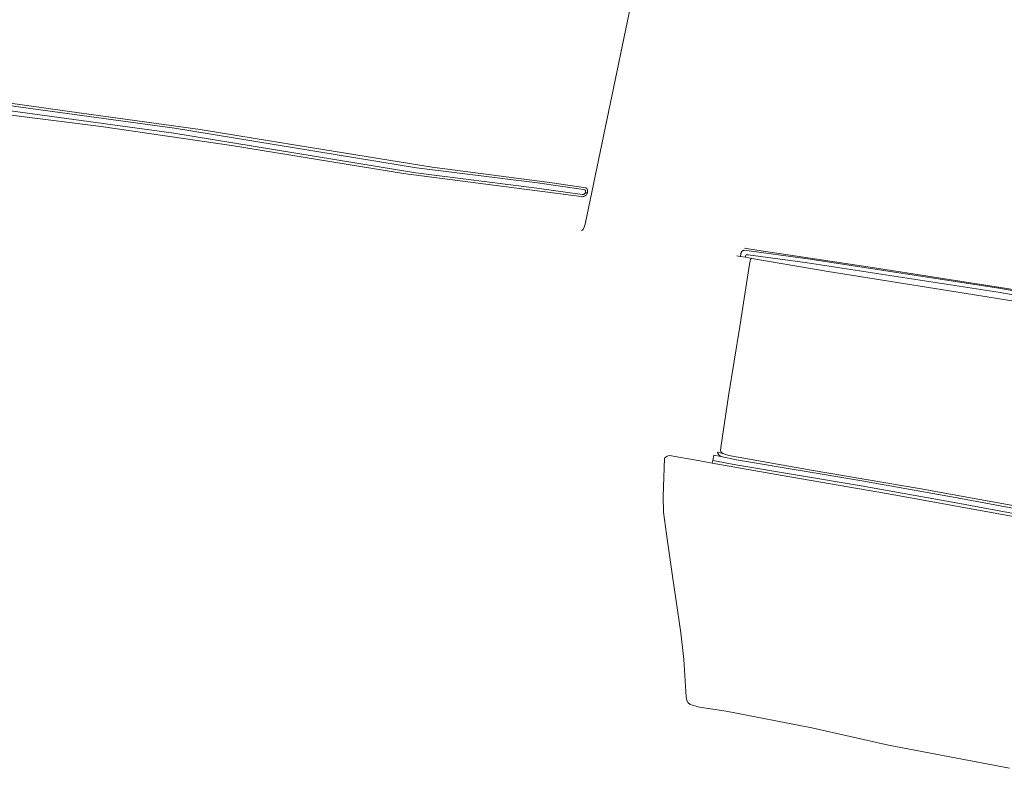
# Model space of a CAD drawing. Header units: metres. Extents: x 152610 to 160096, y 456114 to 462495.
# Tile 443 of 656: x 158092 to 158282, y 459519 to 459663. Entities that reach past the tile are written whole.
import ezdxf

# ---------------------------------------------------------------- set-up
doc = ezdxf.new("R2010")
doc.units = ezdxf.units.M
doc.header["$LTSCALE"] = 0.5
for name, color, linetype, lineweight in [('B-PV-GR-BOS_LOOF-GV', 251, 'CONTINUOUS', 13), ('B-PV-OG-TERREIN_OEVER-GV', 251, 'CONTINUOUS', 18), ('B-PV-OG-WATER_SLOOT-GV', 251, 'CONTINUOUS', 18)]:
    doc.layers.add(name, color=color, linetype=linetype, lineweight=lineweight)

msp = doc.modelspace()

# ---------------------------------------------------------------- linework, layer by layer
at = {"layer": 'B-PV-GR-BOS_LOOF-GV', "flags": 128}
for points in [[(158200.663, 459622.371), (158200.766, 459622.417), (158200.862, 459622.477), (158200.948, 459622.55), (158201.024, 459622.634), (158201.086, 459622.728), (158201.135, 459622.83), (158201.417, 459623.618), (158214.751, 459687.664), (158202.8, 459690.332), (158180.892, 459695.459), (158148.131, 459701.482), (158117.963, 459707.038), (158086.034, 459713.286), (158044.697, 459720.834), (158021.653, 459724.925), (158009.13, 459727.327), (158000, 459729.226), (157984.781, 459732.33), (157938.179, 459740.947), (157881.694, 459752.007)], [(158082.402, 459648.084), (158104.086, 459645.036), (158126.997, 459641.891), (158144.332, 459639.06), (158171.809, 459634.648), (158195.035, 459631.575), (158201.541, 459630.635), (158201.708, 459630.502), (158201.782, 459630.362), (158201.835, 459630.194), (158201.857, 459630.067), (158201.863, 459629.939), (158201.853, 459629.811), (158201.843, 459629.762), (158201.828, 459629.685), (158201.786, 459629.563), (158201.731, 459629.447), (158201.661, 459629.339), (158201.578, 459629.24), (158201.484, 459629.153), (158201.38, 459629.078), (158201.267, 459629.016), (158201.147, 459628.969), (158201.023, 459628.937), (158200.895, 459628.921), (158200.767, 459628.92), (158200.639, 459628.936), (158166.257, 459633.373), (158133.06, 459638.799), (158107.832, 459642.455), (158089.939, 459644.757)], [(158688.964, 459534.743), (158687.922, 459534.871), (158646.395, 459542.589), (158580.151, 459555.749), (158500, 459570.521), (158481.141, 459574.326), (158404.078, 459588.755), (158371.119, 459594.38), (158282.278, 459609.05), (158248.374, 459614.447), (158233.609, 459617.003), (158233.354, 459616.839), (158233.25, 459616.449), (158233.148, 459615.921), (158231.299, 459603.839), (158229.099, 459590.489), (158227.581, 459580.451), (158227.55, 459579.923), (158227.657, 459579.572), (158227.976, 459579.328)], [(158286.276, 459566.781), (158259.612, 459571.595), (158239.456, 459575.082), (158225.928, 459577.47), (158223.521, 459577.894), (158217.718, 459578.91), (158217.262, 459578.802), (158216.737, 459578.447), (158216.434, 459570.997), (158216.559, 459568.011), (158217.079, 459563.763), (158218.256, 459555.654), (158219.909, 459544.703), (158220.47, 459539.542), (158220.939, 459532.342), (158221.014, 459531.64), (158221.298, 459531.15), (158221.686, 459530.836), (158223.482, 459530.321), (158228.616, 459529.546), (158245.185, 459526.352), (158259.999, 459522.971), (158283.392, 459518.522)], [(158227.976, 459579.328), (158229.175, 459578.913), (158245.097, 459576.133), (158265.95, 459572.539), (158289.412, 459568.295)]]:
    msp.add_lwpolyline(points, dxfattribs=at)
at = {"layer": 'B-PV-OG-TERREIN_OEVER-GV', "flags": 128}
for points in [[(158084.739, 459647.26), (158122.023, 459642.173), (158168.83, 459634.517), (158192.21, 459631.583), (158201.038, 459630.334), (158201.355, 459630.266), (158201.405, 459630.18), (158201.441, 459630.087), (158201.462, 459629.99), (158201.466, 459629.89), (158201.456, 459629.798), (158201.843, 459629.762), (158201.853, 459629.811), (158201.863, 459629.939), (158201.857, 459630.067), (158201.835, 459630.194), (158201.782, 459630.362), (158201.708, 459630.502), (158201.541, 459630.635), (158195.035, 459631.575), (158171.809, 459634.648), (158144.332, 459639.06), (158126.997, 459641.891), (158104.086, 459645.036), (158082.402, 459648.084)], [(158089.939, 459644.757), (158107.832, 459642.455), (158133.06, 459638.799), (158166.257, 459633.373), (158200.639, 459628.936), (158200.767, 459628.92), (158200.895, 459628.921), (158201.023, 459628.937), (158201.147, 459628.969), (158201.267, 459629.016), (158201.38, 459629.078), (158201.484, 459629.153), (158201.578, 459629.24), (158201.661, 459629.339), (158201.731, 459629.447), (158201.786, 459629.563), (158201.828, 459629.685), (158201.843, 459629.762), (158201.456, 459629.798), (158201.455, 459629.791), (158201.428, 459629.695), (158201.387, 459629.605), (158201.331, 459629.523), (158201.262, 459629.45), (158201.183, 459629.389), (158201.115, 459629.351), (158200.834, 459629.353), (158192.078, 459630.592), (158168.687, 459633.527), (158121.875, 459641.184), (158084.609, 459646.269)], [(158690.386, 459536.495), (158690.363, 459536.543), (158690.168, 459536.936), (158689.911, 459537.126), (158689.227, 459537.452), (158689.135, 459537.47), (158589.845, 459556.724), (158581.658, 459558.312), (158577.542, 459559.11), (158538.771, 459565.677), (158500, 459572.681), (158449.001, 459582.331), (158401.783, 459591.08), (158368.434, 459597.437), (158348.347, 459600.396), (158324.273, 459604.372), (158304.199, 459607.759), (158282.861, 459611.206), (158256.498, 459615.303), (158234.563, 459618.592), (158232.208, 459618.951)], [(158230.724, 459617.505), (158231.373, 459617.396), (158231.402, 459617.391), (158231.501, 459617.927), (158231.511, 459617.985), (158231.525, 459618.042), (158231.544, 459618.1), (158231.568, 459618.157), (158231.597, 459618.212), (158231.63, 459618.266), (158231.667, 459618.317), (158231.709, 459618.365), (158231.754, 459618.41), (158231.803, 459618.45), (158231.854, 459618.487), (158231.907, 459618.519), (158231.963, 459618.546), (158232.019, 459618.569), (158232.075, 459618.587), (158232.146, 459618.599), (158244.448, 459616.912), (158281.354, 459611.243), (158307.7, 459606.561)], [(158688.482, 459535.431), (158688.366, 459535.444), (158652.064, 459542.6), (158617.462, 459549.063), (158586.976, 459555.074), (158557.762, 459560.39), (158525.326, 459566.41), (158500, 459571.31), (158481.269, 459574.95), (158367.619, 459596.067), (158307.566, 459605.772), (158281.224, 459610.454), (158244.333, 459616.12), (158232.891, 459617.69), (158232.687, 459617.715), (158232.532, 459617.677), (158232.433, 459617.576), (158232.386, 459617.444), (158232.359, 459617.228)], [(158232.359, 459617.228), (158233.609, 459617.003), (158248.374, 459614.447), (158282.278, 459609.05), (158371.119, 459594.38), (158404.078, 459588.755), (158481.141, 459574.326), (158500, 459570.521), (158580.151, 459555.749), (158646.395, 459542.589), (158687.922, 459534.871), (158688.964, 459534.743), (158689.128, 459534.723), (158689.484, 459534.814)], [(158289.412, 459568.295), (158265.95, 459572.539), (158245.097, 459576.133), (158229.175, 459578.913), (158227.976, 459579.328), (158226.972, 459579.572), (158227.015, 459579.351), (158227.288, 459578.975), (158227.604, 459578.736), (158230.66, 459578.12), (158254.877, 459574.066), (158273.253, 459570.758), (158332.135, 459559.814)], [(158331.98, 459558.825), (158273.074, 459569.774), (158254.706, 459573.081), (158230.479, 459577.137), (158226.047, 459577.988), (158225.928, 459577.47), (158239.456, 459575.082), (158259.612, 459571.595), (158286.276, 459566.781)]]:
    msp.add_lwpolyline(points, dxfattribs=at)
at = {"layer": 'B-PV-OG-WATER_SLOOT-GV', "flags": 128}
for points in [[(158084.609, 459646.269), (158121.875, 459641.184), (158168.687, 459633.527), (158192.078, 459630.592), (158200.834, 459629.353), (158201.115, 459629.351), (158201.183, 459629.389), (158201.262, 459629.45), (158201.331, 459629.523), (158201.387, 459629.605), (158201.428, 459629.695), (158201.455, 459629.791), (158201.456, 459629.798), (158201.466, 459629.89), (158201.462, 459629.99), (158201.441, 459630.087), (158201.405, 459630.18), (158201.355, 459630.266), (158201.038, 459630.334), (158192.21, 459631.583), (158168.83, 459634.517), (158122.023, 459642.173), (158084.739, 459647.26)], [(158307.7, 459606.561), (158281.354, 459611.243), (158244.448, 459616.912), (158232.146, 459618.599), (158232.075, 459618.587), (158232.019, 459618.569), (158231.963, 459618.546), (158231.907, 459618.519), (158231.854, 459618.487), (158231.803, 459618.45), (158231.754, 459618.41), (158231.709, 459618.365), (158231.667, 459618.317), (158231.63, 459618.266), (158231.597, 459618.212), (158231.568, 459618.157), (158231.544, 459618.1), (158231.525, 459618.042), (158231.511, 459617.985), (158231.501, 459617.927), (158231.402, 459617.391), (158232.359, 459617.228)], [(158232.359, 459617.228), (158232.386, 459617.444), (158232.433, 459617.576), (158232.532, 459617.677), (158232.687, 459617.715), (158232.891, 459617.69), (158244.333, 459616.12), (158281.224, 459610.454), (158307.566, 459605.772), (158367.619, 459596.067), (158481.269, 459574.95), (158500, 459571.31), (158525.326, 459566.41), (158557.762, 459560.39), (158586.976, 459555.074), (158617.462, 459549.063), (158652.064, 459542.6), (158688.366, 459535.444), (158688.482, 459535.431)], [(158332.135, 459559.814), (158273.253, 459570.758), (158254.877, 459574.066), (158230.66, 459578.12), (158227.604, 459578.736), (158226.283, 459579.01), (158226.047, 459577.988), (158230.479, 459577.137), (158254.706, 459573.081), (158273.074, 459569.774), (158331.98, 459558.825)]]:
    msp.add_lwpolyline(points, dxfattribs=at)

doc.saveas('drawing.dxf')
